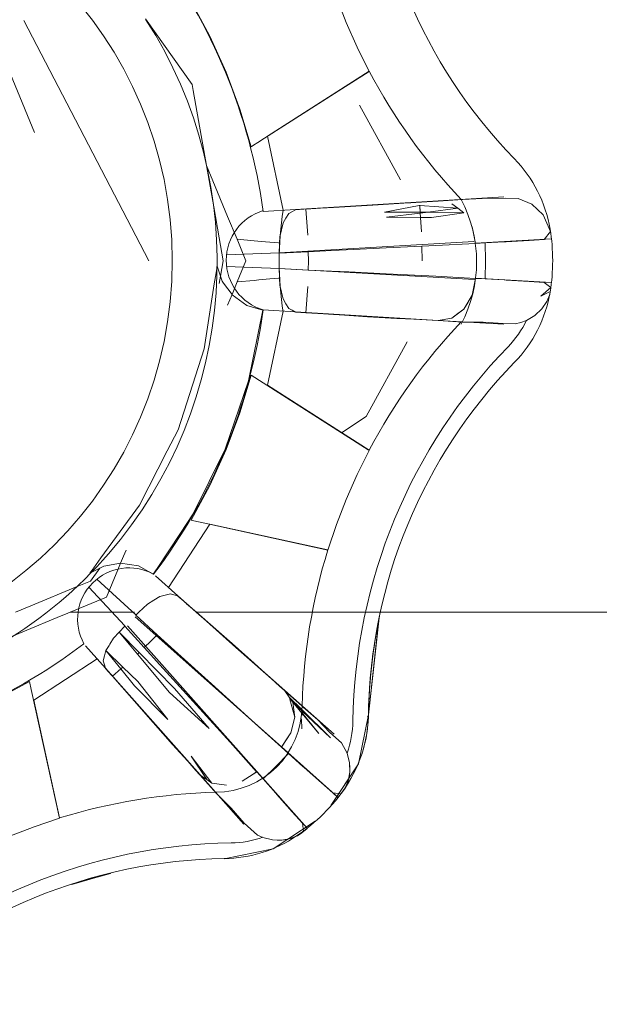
# Model space of a CAD drawing. Header units: millimetres. Extents: x -16331 to -10174, y -4135 to -3584.
# Tile 263 of 456: x -10316.6799 to -10316.6103, y -3937.2773 to -3937.1589. Entities that reach past the tile are written whole.
import ezdxf

# ---------------------------------------------------------------- set-up
doc = ezdxf.new("R2010")
doc.units = ezdxf.units.MM
doc.layers.add('IFC-IfcFlowTerminal-Contorno', color=250, linetype='Continuous', lineweight=5)
doc.layers.add('P-SANR-FIXT', color=7, linetype='Continuous')

msp = doc.modelspace()

# ---------------------------------------------------------------- linework, layer by layer
at = {"layer": 'IFC-IfcFlowTerminal-Contorno', "lineweight": 5}
for p, q in [((-10316.65932510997, -3937.156722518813), (-10316.65708389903, -3937.160887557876)), ((-10316.64069473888, -3937.159222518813), (-10316.64186661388, -3937.156195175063)), ((-10316.67941725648, -3937.158981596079), (-10316.66440567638, -3937.187894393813)), ((-10316.65921036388, -3937.166702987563), (-10316.66480056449, -3937.158775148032)), ((-10316.63938126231, -3937.162196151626), (-10316.64069473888, -3937.159222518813)), ((-10316.67814298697, -3937.172457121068), (-10316.6828920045, -3937.160994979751)), ((-10316.65708389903, -3937.160887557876), (-10316.65512589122, -3937.165203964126)), ((-10316.637931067, -3937.165106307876), (-10316.63938126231, -3937.162196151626)), ((-10316.65512589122, -3937.165203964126), (-10316.65346085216, -3937.169637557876)), ((-10316.64166525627, -3937.167493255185), (-10316.637931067, -3937.165106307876)), ((-10316.65908669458, -3937.167402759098), (-10316.65921036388, -3937.166702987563)), ((-10316.65749561, -3937.176405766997), (-10316.65908669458, -3937.167402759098)), ((-10316.65049297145, -3937.173136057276), (-10316.64166525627, -3937.167493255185)), ((-10316.65346085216, -3937.169637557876), (-10316.65210098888, -3937.174163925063)), ((-10316.634181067, -3937.178148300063), (-10316.63911270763, -3937.169183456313)), ((-10316.65182679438, -3937.173988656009), (-10316.65129513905, -3937.173648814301)), ((-10316.65129513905, -3937.173648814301), (-10316.65049297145, -3937.173136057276)), ((-10316.65210098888, -3937.174163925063), (-10316.65182679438, -3937.173988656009)), ((-10316.65661729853, -3937.181375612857), (-10316.65749561, -3937.176405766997)), ((-10316.65672989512, -3937.178260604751), (-10316.65749389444, -3937.176415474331)), ((-10316.65494766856, -3937.182557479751), (-10316.65672989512, -3937.178260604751)), ((-10316.629649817, -3937.180711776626), (-10316.63232370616, -3937.180873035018)), ((-10316.6291005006, -3937.180667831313), (-10316.63042374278, -3937.180750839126)), ((-10316.626681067, -3937.180531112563), (-10316.629649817, -3937.180711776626)), ((-10316.62434952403, -3937.180394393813), (-10316.626681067, -3937.180531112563)), ((-10316.62158341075, -3937.180360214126), (-10316.62434952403, -3937.180394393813)), ((-10316.62004532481, -3937.180384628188), (-10316.62158341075, -3937.180360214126)), ((-10316.61839493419, -3937.181082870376), (-10316.62004532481, -3937.180384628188)), ((-10316.65595774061, -3937.185107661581), (-10316.65661729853, -3937.181375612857)), ((-10316.64723526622, -3937.181981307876), (-10316.64760391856, -3937.182176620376)), ((-10316.64678540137, -3937.18174577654), (-10316.64723526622, -3937.181981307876)), ((-10316.64529447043, -3937.181648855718), (-10316.64676895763, -3937.181737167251)), ((-10316.64199600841, -3937.181434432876), (-10316.64552628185, -3937.181663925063)), ((-10316.64552628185, -3937.181663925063), (-10316.64529923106, -3937.184803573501)), ((-10316.64220352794, -3937.181463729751), (-10316.64529447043, -3937.181648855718)), ((-10316.63748184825, -3937.181180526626), (-10316.64220352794, -3937.181463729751)), ((-10316.63814102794, -3937.181185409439), (-10316.64199600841, -3937.181434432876)), ((-10316.63460343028, -3937.180975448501), (-10316.63814102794, -3937.181185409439)), ((-10316.63313126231, -3937.180921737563), (-10316.63748184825, -3937.181180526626)), ((-10316.63610489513, -3937.182054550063), (-10316.63194229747, -3937.181224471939)), ((-10316.63242500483, -3937.180877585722), (-10316.63460343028, -3937.180975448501)), ((-10316.6329402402, -3937.180910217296), (-10316.63313126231, -3937.180921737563)), ((-10316.63232370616, -3937.180873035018), (-10316.6329402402, -3937.180910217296)), ((-10316.63194229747, -3937.181224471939), (-10316.63186248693, -3937.181230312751)), ((-10316.63186248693, -3937.181230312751), (-10316.62727188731, -3937.181566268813)), ((-10316.63186248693, -3937.181230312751), (-10316.63180028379, -3937.182151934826)), ((-10316.63180599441, -3937.182042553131), (-10316.63186220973, -3937.181208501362)), ((-10316.62727188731, -3937.181566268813), (-10316.63085587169, -3937.182039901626)), ((-10316.62727188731, -3937.181566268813), (-10316.62799210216, -3937.181024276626)), ((-10316.62799210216, -3937.181024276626), (-10316.6272682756, -3937.181566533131)), ((-10316.62655167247, -3937.182103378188), (-10316.62727188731, -3937.181566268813)), ((-10316.6272682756, -3937.181566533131), (-10316.62655167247, -3937.182103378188)), ((-10316.61703018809, -3937.182357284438), (-10316.61839493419, -3937.181082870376)), ((-10316.65381282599, -3937.185298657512), (-10316.65494766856, -3937.182557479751)), ((-10316.64793594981, -3937.182747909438), (-10316.64826798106, -3937.183319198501)), ((-10316.64760391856, -3937.182176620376), (-10316.64793594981, -3937.182747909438)), ((-10316.63180766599, -3937.182042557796), (-10316.63610489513, -3937.182054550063)), ((-10316.63583634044, -3937.182630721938), (-10316.63180028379, -3937.182151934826)), ((-10316.6317657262, -3937.182663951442), (-10316.63583634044, -3937.182630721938)), ((-10316.63085587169, -3937.182039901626), (-10316.63180766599, -3937.182042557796)), ((-10316.63180028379, -3937.182151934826), (-10316.63085587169, -3937.182039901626)), ((-10316.63180028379, -3937.182151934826), (-10316.6317657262, -3937.182663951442)), ((-10316.6317641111, -3937.182663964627), (-10316.63179863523, -3937.182151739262)), ((-10316.63045303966, -3937.182674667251), (-10316.6317657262, -3937.182663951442)), ((-10316.63164688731, -3937.184403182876), (-10316.6317641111, -3937.182663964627)), ((-10316.63085587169, -3937.182039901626), (-10316.62655167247, -3937.182103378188)), ((-10316.62655167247, -3937.182103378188), (-10316.63045303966, -3937.182674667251)), ((-10316.61615616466, -3937.184354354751), (-10316.61703018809, -3937.182357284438)), ((-10316.64846573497, -3937.184159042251), (-10316.64866348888, -3937.184998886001)), ((-10316.64826798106, -3937.183319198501), (-10316.64846573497, -3937.184159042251)), ((-10316.62534561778, -3937.184788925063), (-10316.6255482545, -3937.183783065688)), ((-10316.6255482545, -3937.183783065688), (-10316.62538468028, -3937.184588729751)), ((-10316.61688858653, -3937.185321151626), (-10316.61615616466, -3937.184354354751)), ((-10316.65546524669, -3937.187894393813), (-10316.65595774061, -3937.185107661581)), ((-10316.65273819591, -3937.187894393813), (-10316.65381282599, -3937.185298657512)), ((-10316.6517401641, -3937.18548321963), (-10316.65381282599, -3937.185298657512)), ((-10316.65037979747, -3937.185604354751), (-10316.6517401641, -3937.18548321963)), ((-10316.64866348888, -3937.184998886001), (-10316.64868921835, -3937.185753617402)), ((-10316.62538468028, -3937.184588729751), (-10316.62514053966, -3937.185794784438)), ((-10316.62514053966, -3937.185794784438), (-10316.62534561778, -3937.184788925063)), ((-10316.62147110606, -3937.185584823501), (-10316.61869766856, -3937.185423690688)), ((-10316.61869766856, -3937.185423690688), (-10316.61688858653, -3937.185321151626)), ((-10316.64988358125, -3937.185648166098), (-10316.65037979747, -3937.185604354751)), ((-10316.64882609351, -3937.185741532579), (-10316.64988358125, -3937.185648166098)), ((-10316.64868921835, -3937.185753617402), (-10316.64882609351, -3937.185741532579)), ((-10316.64869278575, -3937.185858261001), (-10316.64872940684, -3937.186961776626)), ((-10316.64868921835, -3937.185753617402), (-10316.64869278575, -3937.185858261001)), ((-10316.64525198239, -3937.186797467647), (-10316.64242569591, -3937.186663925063)), ((-10316.64242569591, -3937.186663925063), (-10316.63983150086, -3937.186535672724)), ((-10316.63983150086, -3937.186535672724), (-10316.63590714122, -3937.186341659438)), ((-10316.63590714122, -3937.186341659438), (-10316.63161063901, -3937.186124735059)), ((-10316.63161063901, -3937.186124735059), (-10316.62991104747, -3937.186038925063)), ((-10316.63161061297, -3937.18612590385), (-10316.63157120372, -3937.187894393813)), ((-10316.63157120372, -3937.187894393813), (-10316.63160956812, -3937.186124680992)), ((-10316.62991104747, -3937.186038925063), (-10316.62514053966, -3937.185794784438)), ((-10316.62514053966, -3937.185794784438), (-10316.62399178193, -3937.18572905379)), ((-10316.62399178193, -3937.18572905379), (-10316.62170357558, -3937.18559812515)), ((-10316.62396378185, -3937.187894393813), (-10316.62399178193, -3937.18572905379)), ((-10316.62170357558, -3937.18559812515), (-10316.62147110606, -3937.185584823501)), ((-10316.65579299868, -3937.18974894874), (-10316.65546524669, -3937.187894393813)), ((-10316.65378071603, -3937.190413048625), (-10316.65273819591, -3937.187894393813)), ((-10316.64872940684, -3937.186961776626), (-10316.64525198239, -3937.186797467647)), ((-10316.64522598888, -3937.187894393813), (-10316.64525199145, -3937.188991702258)), ((-10316.64525183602, -3937.18680364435), (-10316.64522598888, -3937.187894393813)), ((-10316.6239917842, -3937.190059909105), (-10316.62396378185, -3937.187894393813)), ((-10316.656212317, -3937.188519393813), (-10316.65633616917, -3937.189317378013)), ((-10316.65579299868, -3937.18974894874), (-10316.656212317, -3937.188519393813)), ((-10316.64872940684, -3937.188827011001), (-10316.64869522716, -3937.189808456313)), ((-10316.64525199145, -3937.188991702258), (-10316.64872940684, -3937.188827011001)), ((-10316.64244034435, -3937.189124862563), (-10316.64525199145, -3937.188991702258)), ((-10316.65633616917, -3937.189317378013), (-10316.65654411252, -3937.190657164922)), ((-10316.65594413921, -3937.190604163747), (-10316.65579299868, -3937.18974894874)), ((-10316.65559952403, -3937.190316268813), (-10316.65579299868, -3937.18974894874)), ((-10316.65378071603, -3937.190413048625), (-10316.65176904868, -3937.190235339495)), ((-10316.65176904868, -3937.190235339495), (-10316.65119278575, -3937.190184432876)), ((-10316.65119278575, -3937.190184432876), (-10316.64985657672, -3937.190065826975)), ((-10316.64985657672, -3937.190065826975), (-10316.64883312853, -3937.18997498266)), ((-10316.64883312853, -3937.18997498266), (-10316.64869027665, -3937.189962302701)), ((-10316.64869522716, -3937.189808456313), (-10316.64869027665, -3937.189962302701)), ((-10316.64869027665, -3937.189962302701), (-10316.64866348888, -3937.190794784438)), ((-10316.64039357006, -3937.189225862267), (-10316.64244034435, -3937.189124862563)), ((-10316.63590958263, -3937.189447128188), (-10316.64039357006, -3937.189225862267)), ((-10316.62990616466, -3937.189749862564), (-10316.63590958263, -3937.189447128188)), ((-10316.62514053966, -3937.189994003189), (-10316.62990616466, -3937.189749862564)), ((-10316.62537003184, -3937.191126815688), (-10316.62514053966, -3937.189994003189)), ((-10316.62514053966, -3937.189994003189), (-10316.62534561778, -3937.191004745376)), ((-10316.6239917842, -3937.190059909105), (-10316.62514053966, -3937.189994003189)), ((-10316.62170410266, -3937.190191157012), (-10316.6239917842, -3937.190059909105)), ((-10316.62148087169, -3937.190203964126), (-10316.62170410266, -3937.190191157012)), ((-10316.61870987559, -3937.190365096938), (-10316.62148087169, -3937.190203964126)), ((-10316.65654411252, -3937.190657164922), (-10316.65775528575, -3937.198460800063)), ((-10316.65542127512, -3937.190557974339), (-10316.65559952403, -3937.190316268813)), ((-10316.65440891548, -3937.191930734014), (-10316.65542127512, -3937.190557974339)), ((-10316.65440891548, -3937.191930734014), (-10316.65378071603, -3937.190413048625)), ((-10316.64866348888, -3937.190794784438), (-10316.64846573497, -3937.191634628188)), ((-10316.64529923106, -3937.190985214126), (-10316.64552628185, -3937.194124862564)), ((-10316.62555313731, -3937.192020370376), (-10316.62537003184, -3937.191126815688)), ((-10316.62534561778, -3937.191004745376), (-10316.62555069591, -3937.192015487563)), ((-10316.61688858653, -3937.190472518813), (-10316.61870987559, -3937.190365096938)), ((-10316.61729385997, -3937.192132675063), (-10316.61610245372, -3937.191082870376)), ((-10316.61610245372, -3937.191082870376), (-10316.61688858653, -3937.190472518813)), ((-10316.65494522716, -3937.193226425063), (-10316.65440891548, -3937.191930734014)), ((-10316.65437882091, -3937.191971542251), (-10316.65440891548, -3937.191930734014)), ((-10316.65265030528, -3937.193241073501), (-10316.65437882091, -3937.191971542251)), ((-10316.64846573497, -3937.191634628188), (-10316.64826798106, -3937.192469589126)), ((-10316.64826798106, -3937.192469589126), (-10316.64793594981, -3937.193040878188)), ((-10316.62555069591, -3937.192015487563), (-10316.62655899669, -3937.193695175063)), ((-10316.626056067, -3937.192855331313), (-10316.62555313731, -3937.192020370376)), ((-10316.61617081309, -3937.191590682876), (-10316.61729385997, -3937.192132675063)), ((-10316.61658585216, -3937.192786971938), (-10316.61623673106, -3937.191947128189)), ((-10316.61623673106, -3937.191947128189), (-10316.61617081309, -3937.191590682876)), ((-10316.65072159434, -3937.193812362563), (-10316.65265030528, -3937.193241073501)), ((-10316.65244766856, -3937.202323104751), (-10316.65072159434, -3937.193812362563)), ((-10316.64793594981, -3937.193040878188), (-10316.64760391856, -3937.193617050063)), ((-10316.64760391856, -3937.193617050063), (-10316.64718643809, -3937.193831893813)), ((-10316.62655899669, -3937.193695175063), (-10316.62800186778, -3937.194769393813)), ((-10316.62728165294, -3937.194232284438), (-10316.6265614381, -3937.193695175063)), ((-10316.6265614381, -3937.193695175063), (-10316.626056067, -3937.192855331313)), ((-10316.61801651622, -3937.194447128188), (-10316.61719620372, -3937.193670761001)), ((-10316.61719620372, -3937.193670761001), (-10316.61658585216, -3937.192786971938)), ((-10316.64718643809, -3937.193831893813), (-10316.64678530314, -3937.194043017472)), ((-10316.64675821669, -3937.194052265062), (-10316.64552637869, -3937.194126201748)), ((-10316.64552637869, -3937.194126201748), (-10316.64525649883, -3937.194142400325)), ((-10316.64552628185, -3937.194124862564), (-10316.64199600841, -3937.194354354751)), ((-10316.64525649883, -3937.194142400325), (-10316.64221329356, -3937.194325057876)), ((-10316.64221329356, -3937.194325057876), (-10316.63748184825, -3937.194608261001)), ((-10316.64199600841, -3937.194354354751), (-10316.63814102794, -3937.194608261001)), ((-10316.63814102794, -3937.194608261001), (-10316.63460343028, -3937.194813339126)), ((-10316.63748184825, -3937.194608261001), (-10316.63312393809, -3937.194871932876)), ((-10316.63460343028, -3937.194813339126), (-10316.63256601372, -3937.194904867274)), ((-10316.63312393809, -3937.194871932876), (-10316.63256601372, -3937.194904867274)), ((-10316.63256601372, -3937.194904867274), (-10316.629649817, -3937.195077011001)), ((-10316.62800186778, -3937.194769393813), (-10316.629649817, -3937.195077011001)), ((-10316.62947066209, -3937.195043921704), (-10316.62872452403, -3937.194906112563)), ((-10316.62872452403, -3937.194906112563), (-10316.62800186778, -3937.194769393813)), ((-10316.62800186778, -3937.194769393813), (-10316.62728165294, -3937.194232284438)), ((-10316.61902237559, -3937.195052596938), (-10316.61801651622, -3937.194447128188)), ((-10316.629649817, -3937.195077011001), (-10316.62947066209, -3937.195043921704)), ((-10316.629649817, -3937.195077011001), (-10316.62668839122, -3937.195257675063)), ((-10316.62668839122, -3937.195257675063), (-10316.62422745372, -3937.195247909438)), ((-10316.62422745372, -3937.195247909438), (-10316.62183487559, -3937.195428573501)), ((-10316.62183487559, -3937.195428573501), (-10316.62037979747, -3937.195477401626)), ((-10316.62037979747, -3937.195477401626), (-10316.61969620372, -3937.195311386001)), ((-10316.61969620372, -3937.195311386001), (-10316.61902237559, -3937.195052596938)), ((-10316.65775528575, -3937.198460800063), (-10316.660899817, -3937.208197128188)), ((-10316.63829971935, -3937.206600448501), (-10316.63336563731, -3937.197640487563)), ((-10316.65210098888, -3937.201624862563), (-10316.65346085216, -3937.206151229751)), ((-10316.64125425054, -3937.208558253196), (-10316.65210098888, -3937.201624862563)), ((-10316.65524552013, -3937.210535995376), (-10316.65244766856, -3937.202323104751)), ((-10316.65346085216, -3937.206151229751), (-10316.65512589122, -3937.210584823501)), ((-10316.64125425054, -3937.208558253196), (-10316.63829971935, -3937.206600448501)), ((-10316.660899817, -3937.208197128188), (-10316.66220017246, -3937.210740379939)), ((-10316.63805954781, -3937.210600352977), (-10316.64125425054, -3937.208558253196)), ((-10316.66220017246, -3937.210740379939), (-10316.66554093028, -3937.217274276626)), ((-10316.65907608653, -3937.218324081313), (-10316.65524552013, -3937.210535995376)), ((-10316.65512589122, -3937.210584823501), (-10316.65708389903, -3937.214901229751)), ((-10316.63938126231, -3937.213592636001), (-10316.637931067, -3937.210682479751)), ((-10316.637931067, -3937.210682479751), (-10316.63805954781, -3937.210600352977)), ((-10316.64069473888, -3937.216566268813), (-10316.63938126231, -3937.213592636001)), ((-10316.65708389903, -3937.214901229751), (-10316.65932510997, -3937.219066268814)), ((-10316.66554093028, -3937.217274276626), (-10316.6701702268, -3937.223607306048)), ((-10316.64186661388, -3937.219598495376), (-10316.64069473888, -3937.216566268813)), ((-10316.66061636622, -3937.220648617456), (-10316.65907608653, -3937.218324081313)), ((-10316.65932510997, -3937.219066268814), (-10316.65900512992, -3937.219136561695)), ((-10316.65900512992, -3937.219136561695), (-10316.65766803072, -3937.219430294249)), ((-10316.65766803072, -3937.219430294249), (-10316.64289932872, -3937.222674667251)), ((-10316.64289932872, -3937.222674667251), (-10316.64186661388, -3937.219598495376)), ((-10316.66342631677, -3937.224889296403), (-10316.66061636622, -3937.220648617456)), ((-10316.66779811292, -3937.224250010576), (-10316.66744938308, -3937.223408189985)), ((-10316.66744938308, -3937.223408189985), (-10316.66714358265, -3937.222669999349)), ((-10316.6701702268, -3937.223607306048), (-10316.67103210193, -3937.224786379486)), ((-10316.67031581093, -3937.224835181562), (-10316.66981094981, -3937.224583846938)), ((-10316.66981094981, -3937.224583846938), (-10316.66780899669, -3937.224251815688)), ((-10316.66811975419, -3937.225026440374), (-10316.66779811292, -3937.224250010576)), ((-10316.66780899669, -3937.224251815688), (-10316.66566055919, -3937.224564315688)), ((-10316.66566055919, -3937.224564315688), (-10316.66387100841, -3937.225560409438)), ((-10316.67103210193, -3937.224786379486), (-10316.67149796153, -3937.225423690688)), ((-10316.67149796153, -3937.225423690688), (-10316.67031581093, -3937.224835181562)), ((-10316.67141251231, -3937.226390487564), (-10316.67031581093, -3937.224835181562)), ((-10316.66948380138, -3937.228319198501), (-10316.66811975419, -3937.225026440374)), ((-10316.66387100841, -3937.225560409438), (-10316.66342631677, -3937.224889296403)), ((-10316.67301016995, -3937.227052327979), (-10316.67141251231, -3937.226390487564)), ((-10316.67859020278, -3937.229363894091), (-10316.67301016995, -3937.227052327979)), ((-10316.66244522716, -3937.228075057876), (-10316.66308487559, -3937.228245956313)), ((-10316.66180802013, -3937.227909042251), (-10316.66244522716, -3937.228075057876)), ((-10316.66141251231, -3937.228031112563), (-10316.66180802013, -3937.227909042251)), ((-10316.66092234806, -3937.228183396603), (-10316.66141251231, -3937.228031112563)), ((-10316.67385237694, -3937.230130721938), (-10316.66948380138, -3937.228319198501)), ((-10316.66455216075, -3937.229154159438), (-10316.66559797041, -3937.230130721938)), ((-10316.66381973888, -3937.228700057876), (-10316.66455216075, -3937.229154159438)), ((-10316.66308487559, -3937.228245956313), (-10316.66381973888, -3937.228700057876)), ((-10316.66020348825, -3937.228813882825), (-10316.66090958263, -3937.228187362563)), ((-10316.65871939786, -3937.230130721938), (-10316.66020348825, -3937.228813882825)), ((-10316.6598650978, -3937.229110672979), (-10316.65997696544, -3937.229012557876)), ((-10316.65870207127, -3937.230130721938), (-10316.6598650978, -3937.229110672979)), ((-10316.68044129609, -3937.230130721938), (-10316.67859020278, -3937.229363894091)), ((-10316.67541119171, -3937.230777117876), (-10316.6741314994, -3937.230246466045)), ((-10316.6741314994, -3937.230246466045), (-10316.67385237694, -3937.230130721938)), ((-10316.67385237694, -3937.230130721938), (-10316.67033534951, -3937.230130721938)), ((-10316.67033534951, -3937.230130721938), (-10316.67023423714, -3937.230130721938)), ((-10316.67023423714, -3937.230130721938), (-10316.6661349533, -3937.230130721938)), ((-10316.66559797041, -3937.230130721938), (-10316.66599014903, -3937.230496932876)), ((-10316.66599014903, -3937.230496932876), (-10316.66341440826, -3937.232837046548)), ((-10316.65748673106, -3937.231224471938), (-10316.65871939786, -3937.230130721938)), ((-10316.65731583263, -3937.231346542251), (-10316.65870207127, -3937.230130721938)), ((-10316.65870207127, -3937.230130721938), (-10316.65465439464, -3937.230130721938)), ((-10316.65465439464, -3937.230130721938), (-10316.48336319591, -3937.230130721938)), ((-10316.67906876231, -3937.232293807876), (-10316.67541119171, -3937.230777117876)), ((-10316.653946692, -3937.234364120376), (-10316.65748673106, -3937.231224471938)), ((-10316.6544130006, -3937.233895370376), (-10316.65731583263, -3937.231346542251)), ((-10316.68967911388, -3937.236688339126), (-10316.67906876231, -3937.232293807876)), ((-10316.66797989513, -3937.232533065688), (-10316.66865128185, -3937.233250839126)), ((-10316.66730850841, -3937.231815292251), (-10316.66797989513, -3937.232533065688)), ((-10316.66797989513, -3937.232533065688), (-10316.66558498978, -3937.234978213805)), ((-10316.66578565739, -3937.235169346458), (-10316.66797989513, -3937.232533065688)), ((-10316.66496733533, -3937.234389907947), (-10316.66730850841, -3937.231815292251)), ((-10316.66341440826, -3937.232837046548), (-10316.66417130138, -3937.233631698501)), ((-10316.66341440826, -3937.232837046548), (-10316.66131973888, -3937.234740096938)), ((-10316.66910538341, -3937.233983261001), (-10316.66919131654, -3937.234122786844)), ((-10316.66865128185, -3937.233250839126), (-10316.66910538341, -3937.233983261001)), ((-10316.66417130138, -3937.233631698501), (-10316.66496733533, -3937.234389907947)), ((-10316.65176163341, -3937.236248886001), (-10316.6544130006, -3937.233895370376)), ((-10316.66955948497, -3937.234720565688), (-10316.669727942, -3937.235360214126)), ((-10316.66919131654, -3937.234122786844), (-10316.66955948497, -3937.234720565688)), ((-10316.66777399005, -3937.236946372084), (-10316.66955948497, -3937.234720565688)), ((-10316.66955948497, -3937.234720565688), (-10316.66751910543, -3937.236725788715)), ((-10316.66558498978, -3937.234978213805), (-10316.66578565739, -3937.235169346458)), ((-10316.66194473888, -3937.239784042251), (-10316.66578565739, -3937.235169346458)), ((-10316.66558498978, -3937.234978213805), (-10316.66134659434, -3937.239305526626)), ((-10316.66307266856, -3937.236473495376), (-10316.66496733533, -3937.234389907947)), ((-10316.66131973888, -3937.234740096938), (-10316.65648331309, -3937.239124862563)), ((-10316.65068741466, -3937.237254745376), (-10316.653946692, -3937.234364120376)), ((-10316.669727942, -3937.235360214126), (-10316.66989639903, -3937.235994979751)), ((-10316.66989639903, -3937.235994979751), (-10316.66975723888, -3937.236444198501)), ((-10316.66975723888, -3937.236444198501), (-10316.66962018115, -3937.23687900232)), ((-10316.65044680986, -3937.23744854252), (-10316.65176163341, -3937.236248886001)), ((-10316.66961563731, -3937.236893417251), (-10316.66886709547, -3937.237738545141)), ((-10316.66777399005, -3937.236946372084), (-10316.668790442, -3937.237826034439)), ((-10316.66751910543, -3937.236725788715), (-10316.66777399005, -3937.236946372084)), ((-10316.66614395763, -3937.238978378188), (-10316.66777399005, -3937.236946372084)), ((-10316.66751910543, -3937.236725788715), (-10316.66573380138, -3937.238480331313)), ((-10316.65868057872, -3937.241317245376), (-10316.66307266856, -3937.236473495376)), ((-10316.64968217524, -3937.238146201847), (-10316.65068741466, -3937.237254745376)), ((-10316.64975479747, -3937.238079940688), (-10316.65044680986, -3937.23744854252)), ((-10316.67873917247, -3937.238480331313), (-10316.68290421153, -3937.240721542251)), ((-10316.6785330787, -3937.239417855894), (-10316.67873917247, -3937.238480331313)), ((-10316.66886709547, -3937.237738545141), (-10316.66878996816, -3937.237825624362)), ((-10316.668790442, -3937.237826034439), (-10316.66645889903, -3937.240487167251)), ((-10316.66878996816, -3937.237825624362), (-10316.66658829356, -3937.240311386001)), ((-10316.66573380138, -3937.238480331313), (-10316.66212296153, -3937.243031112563)), ((-10316.64865128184, -3937.239046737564), (-10316.64975479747, -3937.238079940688)), ((-10316.64807755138, -3937.239569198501), (-10316.64968217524, -3937.238146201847)), ((-10316.67512833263, -3937.254906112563), (-10316.6785330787, -3937.239417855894)), ((-10316.66212296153, -3937.243031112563), (-10316.66614395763, -3937.238978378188)), ((-10316.657149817, -3937.244119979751), (-10316.66194473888, -3937.239784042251)), ((-10316.66134659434, -3937.239305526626), (-10316.657149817, -3937.244119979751)), ((-10316.65648331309, -3937.239124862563), (-10316.6520326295, -3937.243153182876)), ((-10316.64810145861, -3937.239534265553), (-10316.64865128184, -3937.239046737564)), ((-10316.64800204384, -3937.239679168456), (-10316.64807755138, -3937.239569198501)), ((-10316.64807755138, -3937.239569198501), (-10316.64754288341, -3937.240350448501)), ((-10316.64602487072, -3937.241387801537), (-10316.64807755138, -3937.239569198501)), ((-10316.64760147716, -3937.240262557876), (-10316.64800204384, -3937.239679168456)), ((-10316.66658829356, -3937.240311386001), (-10316.66344376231, -3937.243856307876)), ((-10316.66645889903, -3937.240487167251), (-10316.66391007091, -3937.243392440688)), ((-10316.64753883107, -3937.240354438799), (-10316.64760147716, -3937.240262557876)), ((-10316.64754288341, -3937.240350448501), (-10316.64749597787, -3937.240517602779)), ((-10316.64714227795, -3937.240842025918), (-10316.64754288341, -3937.240350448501)), ((-10316.64754288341, -3937.240350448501), (-10316.64602962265, -3937.241840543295)), ((-10316.6471864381, -3937.240871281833), (-10316.64753883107, -3937.240354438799)), ((-10316.64745990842, -3937.240646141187), (-10316.64687149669, -3937.242743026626)), ((-10316.64678116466, -3937.240706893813), (-10316.64721644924, -3937.240319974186)), ((-10316.64712540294, -3937.240960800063), (-10316.6471864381, -3937.240871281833)), ((-10316.64678301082, -3937.241282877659), (-10316.64714227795, -3937.240842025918)), ((-10316.64699844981, -3937.241854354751), (-10316.64712540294, -3937.240960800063)), ((-10316.64712540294, -3937.240960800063), (-10316.64603687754, -3937.242262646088)), ((-10316.64678301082, -3937.241282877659), (-10316.64712540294, -3937.240960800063)), ((-10316.654649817, -3937.245775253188), (-10316.65868057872, -3937.241317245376)), ((-10316.64687149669, -3937.242743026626), (-10316.64699844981, -3937.241854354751)), ((-10316.64603217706, -3937.241989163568), (-10316.64678301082, -3937.241282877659)), ((-10316.64604171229, -3937.242543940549), (-10316.64603687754, -3937.242262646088)), ((-10316.64603687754, -3937.242262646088), (-10316.64397354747, -3937.244730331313)), ((-10316.64397354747, -3937.244730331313), (-10316.64603579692, -3937.242199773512)), ((-10316.64603217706, -3937.241989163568), (-10316.64602962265, -3937.241840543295)), ((-10316.64259903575, -3937.245218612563), (-10316.64603217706, -3937.241989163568)), ((-10316.64602962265, -3937.241840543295), (-10316.64259903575, -3937.245218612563)), ((-10316.64585098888, -3937.241541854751), (-10316.64602487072, -3937.241387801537)), ((-10316.64410538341, -3937.243089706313), (-10316.64585098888, -3937.241541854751)), ((-10316.66391007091, -3937.243392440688), (-10316.66155655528, -3937.246043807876)), ((-10316.6520326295, -3937.243153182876), (-10316.64848526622, -3937.246351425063)), ((-10316.64687149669, -3937.242743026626), (-10316.64735001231, -3937.244637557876)), ((-10316.6471107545, -3937.243690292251), (-10316.64687149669, -3937.242743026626)), ((-10316.64603897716, -3937.244159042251), (-10316.64604874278, -3937.242952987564)), ((-10316.64264786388, -3937.244578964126), (-10316.64410538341, -3937.243089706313)), ((-10316.66344376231, -3937.243856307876), (-10316.66054581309, -3937.247122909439)), ((-10316.64735001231, -3937.244637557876), (-10316.64848526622, -3937.246351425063)), ((-10316.64791641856, -3937.245496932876), (-10316.64735001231, -3937.244637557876)), ((-10316.64735001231, -3937.244637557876), (-10316.6471107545, -3937.243690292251)), ((-10316.64124161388, -3937.245843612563), (-10316.64264786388, -3937.244578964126)), ((-10316.65145401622, -3937.249320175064), (-10316.654649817, -3937.245775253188)), ((-10316.64848526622, -3937.246351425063), (-10316.64791641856, -3937.245496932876)), ((-10316.64058243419, -3937.247098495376), (-10316.64124161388, -3937.245843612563)), ((-10316.66155655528, -3937.246043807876), (-10316.65972550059, -3937.248050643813)), ((-10316.64848526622, -3937.246351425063), (-10316.64762704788, -3937.247116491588)), ((-10316.64029923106, -3937.248241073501), (-10316.64058243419, -3937.247098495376)), ((-10316.66054581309, -3937.247122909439), (-10316.65961641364, -3937.248170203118)), ((-10316.65972550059, -3937.248050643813), (-10316.65875626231, -3937.249154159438)), ((-10316.65961641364, -3937.248170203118), (-10316.65823624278, -3937.249725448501)), ((-10316.65934219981, -3937.247450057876), (-10316.65685440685, -3937.250672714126)), ((-10316.65745987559, -3937.250257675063), (-10316.65934219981, -3937.247450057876)), ((-10316.64913712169, -3937.248665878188), (-10316.64762704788, -3937.247116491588)), ((-10316.64762704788, -3937.247116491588), (-10316.64588967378, -3937.248665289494)), ((-10316.64026749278, -3937.249369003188), (-10316.64029923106, -3937.248241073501)), ((-10316.65875626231, -3937.249154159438), (-10316.65827398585, -3937.249699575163)), ((-10316.65241593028, -3937.249954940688), (-10316.65145401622, -3937.249320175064)), ((-10316.65145157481, -3937.249315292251), (-10316.65231339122, -3937.249886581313)), ((-10316.65068622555, -3937.250175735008), (-10316.65145157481, -3937.249315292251)), ((-10316.65068622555, -3937.250175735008), (-10316.64913712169, -3937.248665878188)), ((-10316.64588967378, -3937.248665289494), (-10316.64574112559, -3937.248797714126)), ((-10316.64574112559, -3937.248797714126), (-10316.64366593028, -3937.250643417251)), ((-10316.64046036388, -3937.250423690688), (-10316.64026749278, -3937.249369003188)), ((-10316.65827398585, -3937.249699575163), (-10316.65787979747, -3937.250145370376)), ((-10316.65823624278, -3937.249725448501), (-10316.65813251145, -3937.24979655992)), ((-10316.65823624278, -3937.249725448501), (-10316.65626846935, -3937.251947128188)), ((-10316.657459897, -3937.250257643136), (-10316.65823624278, -3937.249725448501)), ((-10316.65813251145, -3937.24979655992), (-10316.65745987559, -3937.250257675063)), ((-10316.65787979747, -3937.250145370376), (-10316.65749421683, -3937.25057779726)), ((-10316.65749421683, -3937.25057779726), (-10316.65709610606, -3937.251024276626)), ((-10316.65685440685, -3937.250672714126), (-10316.657459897, -3937.250257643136)), ((-10316.65231339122, -3937.249886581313), (-10316.65317520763, -3937.250457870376)), ((-10316.65317520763, -3937.250462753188), (-10316.65241593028, -3937.249954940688)), ((-10316.6491512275, -3937.251901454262), (-10316.65068622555, -3937.250175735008)), ((-10316.64366593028, -3937.250643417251), (-10316.64231094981, -3937.251849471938)), ((-10316.64080704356, -3937.251263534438), (-10316.64046036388, -3937.250423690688)), ((-10316.65685440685, -3937.250672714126), (-10316.65596573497, -3937.250804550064)), ((-10316.65507462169, -3937.250936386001), (-10316.65685440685, -3937.250672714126)), ((-10316.65596573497, -3937.250804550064), (-10316.65507462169, -3937.250931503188)), ((-10316.64132462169, -3937.251971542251), (-10316.64080704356, -3937.251263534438)), ((-10316.65626846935, -3937.251947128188), (-10316.65452286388, -3937.253680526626)), ((-10316.64901505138, -3937.252054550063), (-10316.6491512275, -3937.251901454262)), ((-10316.64716690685, -3937.254129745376), (-10316.64901505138, -3937.252054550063)), ((-10316.64231094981, -3937.251849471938), (-10316.64132462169, -3937.251971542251)), ((-10316.65452286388, -3937.253680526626), (-10316.65295792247, -3937.255501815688)), ((-10316.64595352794, -3937.255492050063), (-10316.64716690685, -3937.254129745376)), ((-10316.67820694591, -3937.255936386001), (-10316.67512833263, -3937.254906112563)), ((-10316.68123917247, -3937.257113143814), (-10316.67820694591, -3937.255936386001)), ((-10316.65295792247, -3937.255501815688), (-10316.65136368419, -3937.256927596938)), ((-10316.64653946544, -3937.256995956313), (-10316.64583389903, -3937.256478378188)), ((-10316.64583389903, -3937.256478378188), (-10316.64595352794, -3937.255492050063)), ((-10316.65136368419, -3937.256927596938), (-10316.6507045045, -3937.257220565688)), ((-10316.6507045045, -3937.257220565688), (-10316.64956680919, -3937.257503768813)), ((-10316.64956680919, -3937.257503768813), (-10316.64843643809, -3937.257537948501)), ((-10316.64843643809, -3937.257537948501), (-10316.64737930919, -3937.257342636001)), ((-10316.64737930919, -3937.257342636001), (-10316.64653946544, -3937.256995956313))]:
    msp.add_line(p, q, dxfattribs=at)
at = {"layer": 'P-SANR-FIXT', "lineweight": 5}
for p, q in [((-10316.65014954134, -3937.172886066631), (-10316.63793043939, -3937.165071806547)), ((-10316.64828337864, -3937.181795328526), (-10316.65014954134, -3937.172886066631)), ((-10316.64676764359, -3937.1817044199), (-10316.62964773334, -3937.180677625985)), ((-10316.62964773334, -3937.180677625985), (-10316.62174642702, -3937.18020373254)), ((-10316.65068099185, -3937.181939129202), (-10316.64676764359, -3937.1817044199)), ((-10316.61603055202, -3937.185236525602), (-10316.62517927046, -3937.18576854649)), ((-10316.64872927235, -3937.186929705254), (-10316.62535926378, -3937.185570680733)), ((-10316.64872927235, -3937.186929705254), (-10316.65508127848, -3937.187173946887)), ((-10316.65507173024, -3937.188549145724), (-10316.64873199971, -3937.188792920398)), ((-10316.64873199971, -3937.188792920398), (-10316.62527905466, -3937.190147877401)), ((-10316.61603055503, -3937.190486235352), (-10316.62514041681, -3937.18995992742)), ((-10316.64676765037, -3937.194018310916), (-10316.65068099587, -3937.193783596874)), ((-10316.65014954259, -3937.202836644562), (-10316.64828338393, -3937.193927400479)), ((-10316.62964774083, -3937.195045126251), (-10316.64676765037, -3937.194018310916)), ((-10316.62174643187, -3937.19551902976), (-10316.62964774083, -3937.195045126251)), ((-10316.63793044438, -3937.210650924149), (-10316.65014954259, -3937.202836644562)), ((-10316.66204365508, -3937.227147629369), (-10316.65706343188, -3937.219528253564)), ((-10316.65706343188, -3937.219528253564), (-10316.64289770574, -3937.222642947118)), ((-10316.66360058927, -3937.225766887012), (-10316.66090758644, -3937.228155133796)), ((-10316.66598950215, -3937.230462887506), (-10316.67064674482, -3937.22615053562)), ((-10316.67161941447, -3937.227123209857), (-10316.66730706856, -3937.231780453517)), ((-10316.66090758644, -3937.228155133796), (-10316.64807592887, -3937.239534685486)), ((-10316.65869488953, -3937.230117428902), (-10316.64476491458, -3937.230117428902)), ((-10316.48494455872, -3937.230117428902), (-10316.6365992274, -3937.230117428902)), ((-10316.6365992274, -3937.230117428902), (-10316.48336216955, -3937.230117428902)), ((-10316.64848455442, -3937.246317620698), (-10316.6660485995, -3937.230672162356)), ((-10316.65145242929, -3937.249285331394), (-10316.66698623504, -3937.231769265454)), ((-10316.66961482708, -3937.236862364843), (-10316.6720030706, -3937.234169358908)), ((-10316.67824168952, -3937.240706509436), (-10316.67062232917, -3937.235726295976)), ((-10316.65823529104, -3937.249694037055), (-10316.66961482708, -3937.236862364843)), ((-10316.64807592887, -3937.239534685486), (-10316.64215376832, -3937.244786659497)), ((-10316.6751270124, -3937.25487224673), (-10316.67824168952, -3937.240706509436)), ((-10316.64848455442, -3937.246317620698), (-10316.64166449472, -3937.252392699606)), ((-10316.65144984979, -3937.249283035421), (-10316.64537728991, -3937.256105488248)), ((-10316.65298332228, -3937.255616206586), (-10316.65823529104, -3937.249694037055))]:
    msp.add_line(p, q, dxfattribs=at)
for points in [[(-10316.63673692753, -3937.230824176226), (-10316.63801476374, -3937.242460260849)], [(-10316.63801476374, -3937.242460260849), (-10316.6367369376, -3937.230824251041)], [(-10316.63676163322, -3937.230927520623), (-10316.63801476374, -3937.242460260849)], [(-10316.63801476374, -3937.242460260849), (-10316.63923190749, -3937.248352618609), (-10316.64253927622, -3937.253378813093)], [(-10316.63814558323, -3937.242708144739), (-10316.63801476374, -3937.242460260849)], [(-10316.64073375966, -3937.251152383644), (-10316.64059608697, -3937.250834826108), (-10316.64046048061, -3937.250433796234), (-10316.64033986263, -3937.249931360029), (-10316.64026536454, -3937.249375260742), (-10316.64025127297, -3937.248818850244), (-10316.64029763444, -3937.248251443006)], [(-10316.64168058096, -3937.252419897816), (-10316.6412825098, -3937.251927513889), (-10316.64101425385, -3937.251575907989), (-10316.64080698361, -3937.251273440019), (-10316.64073375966, -3937.251152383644)], [(-10316.64230820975, -3937.251860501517), (-10316.64168058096, -3937.252419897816)], [(-10316.64443270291, -3937.255272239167), (-10316.64945889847, -3937.258579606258), (-10316.65535125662, -3937.259796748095)], [(-10316.64665917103, -3937.257077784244), (-10316.64653853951, -3937.257004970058), (-10316.64632359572, -3937.256860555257), (-10316.64604289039, -3937.256653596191), (-10316.64539116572, -3937.256131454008)], [(-10316.64956476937, -3937.257513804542), (-10316.64899439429, -3937.257560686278), (-10316.64843464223, -3937.257546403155), (-10316.64787909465, -3937.257471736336), (-10316.64737793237, -3937.25735127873), (-10316.64697705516, -3937.257215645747), (-10316.64665917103, -3937.257077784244)], [(-10316.66896022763, -3937.261514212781), (-10316.67368438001, -3937.262851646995)], [(-10316.67366469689, -3937.262844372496), (-10316.66902806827, -3937.261531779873)], [(-10316.66902811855, -3937.26153178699), (-10316.67366469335, -3937.262844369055)]]:
    msp.add_lwpolyline(points, dxfattribs=at)
msp.add_circle((-10316.70990858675, -3937.187861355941), 0.04830505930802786, dxfattribs=at)
for centre, radius, start, end in [((-10316.57601779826, -3937.132402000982), 0.06200350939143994, 180.8335663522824, 224.1664150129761), ((-10316.71769931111, -3937.191088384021), 0.067639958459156, 7.773888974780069, 37.22608460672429), ((-10316.7099722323, -3937.187992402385), 0.05377305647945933, 319.2396737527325, 32.76032624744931), ((-10316.57601779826, -3937.132402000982), 0.07000350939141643, 207.819528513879, 223.4118586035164), ((-10316.6319712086, -3937.186750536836), 0.01600000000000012, 9.582404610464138, 44.16641501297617), ((-10316.6411720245, -3937.188012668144), 0.01614943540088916, 332.3213659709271, 27.67863402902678), ((-10316.64888524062, -3937.187818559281), 0.006229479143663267, 106.754251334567, 253.2457486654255), ((-10316.60752383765, -3937.187921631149), 0.04121737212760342, 171.4522272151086, 188.5477727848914), ((-10316.6385511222, -3937.187861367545), 0.02267302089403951, 350.4175767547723, 9.58240461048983), ((-10316.63197120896, -3937.188972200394), 0.01599999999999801, 315.8335663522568, 350.4175767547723), ((-10316.71769931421, -3937.184634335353), 0.06763995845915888, 322.7739348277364, 352.2261052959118), ((-10316.5760178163, -3937.243320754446), 0.07000350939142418, 136.5881410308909, 152.1804485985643), ((-10316.62985154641, -3937.189850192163), 0.01199999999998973, 315.8335663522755, 334.4868477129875), ((-10316.57389815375, -3937.244198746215), 0.06600350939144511, 135.8335663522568, 179.1664150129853), ((-10316.5760178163, -3937.243320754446), 0.06200350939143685, 135.8335663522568, 179.1664150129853), ((-10316.70847141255, -3937.189286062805), 0.05179163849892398, 282.4201924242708, 319.2396737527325), ((-10316.5760178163, -3937.243320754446), 0.07000350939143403, 162.81952851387, 178.4118586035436), ((-10316.66679460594, -3937.230975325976), 0.006173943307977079, 61.41568237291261, 208.5843176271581), ((-10316.56435132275, -3937.244996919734), 0.07376421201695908, 168.3626212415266, 177.24220459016), ((-10316.5760178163, -3937.243362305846), 0.06200350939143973, 168.333202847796, 179.1664150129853), ((-10316.71313561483, -3937.180070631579), 0.06763995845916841, 277.7739096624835, 307.2260846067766), ((-10316.65638936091, -3937.241380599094), 0.01039492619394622, 270, 0), ((-10316.65401307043, -3937.24218593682), 0.01599999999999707, 326.0954142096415, 2.644101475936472), ((-10316.65401307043, -3937.24218593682), 0.01599999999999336, 326.0954142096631, 359.1664150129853), ((-10316.65189340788, -3937.243063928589), 0.01200000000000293, 340.5129634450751, 359.1664150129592), ((-10316.65444923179, -3937.321752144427), 0.07000350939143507, 91.58814103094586, 107.1804485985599), ((-10316.65880384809, -3937.238966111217), 0.02177224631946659, 303.904567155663, 326.0954142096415), ((-10316.65880384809, -3937.238966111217), 0.02177224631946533, 303.904567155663, 326.0954142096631), ((-10316.65558402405, -3937.243756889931), 0.01599999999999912, 270.8335663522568, 303.904567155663), ((-10316.65558402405, -3937.243756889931), 0.01599999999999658, 270.8335663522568, 303.904567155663), ((-10316.65470603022, -3937.245876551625), 0.01199999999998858, 270.8335663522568, 289.4868477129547), ((-10316.65357123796, -3937.323871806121), 0.06600350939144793, 90.83356635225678, 134.1664150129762), ((-10316.65444923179, -3937.321752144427), 0.06200350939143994, 90.83356635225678, 134.1664150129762), ((-10316.65444923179, -3937.321752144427), 0.06200350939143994, 90.83356635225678, 134.1664150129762), ((-10316.65444923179, -3937.321793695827), 0.06200350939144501, 103.5994033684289, 108.053605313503)]:
    msp.add_arc(centre, radius, start, end, dxfattribs=at)

doc.saveas('drawing.dxf')
